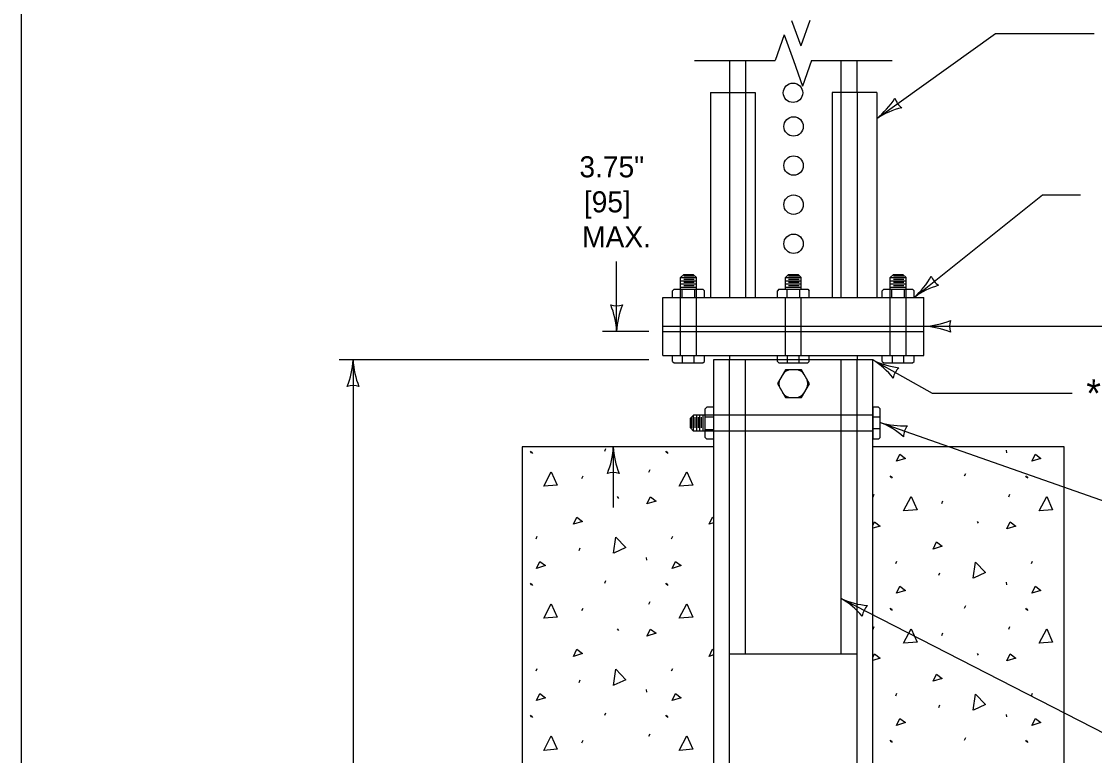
# Model space of a CAD drawing. Extents: x 49940 to 50043, y 49986 to 50011.
# Drawn here: x 49999.384 to 50002.443, y 49994.476 to 49996.57 of the extents above; entities that cross this region are included whole.
import ezdxf

# ---------------------------------------------------------------- set-up
doc = ezdxf.new("R2010")
doc.units = 0
for name, color, linetype in [('Level 1', 7, 'Continuous'), ('Level 2', 7, 'Continuous'), ('Level 3', 7, 'Continuous'), ('Level 4', 7, 'Continuous'), ('Level 6', 7, 'Continuous')]:
    doc.layers.add(name, color=color, linetype=linetype)

msp = doc.modelspace()

# ---------------------------------------------------------------- linework, layer by layer
at = {"layer": 'Level 1'}
for p, q in [((50001.3483, 49996.3674), (50001.3483, 49995.7829)), ((50001.3483, 49996.3674), (50001.4755, 49996.3674)), ((50001.4755, 49996.3674), (50001.4755, 49995.7829)), ((50001.695, 49996.3674), (50001.695, 49995.7829)), ((50001.8222, 49996.3674), (50001.695, 49996.3674)), ((50001.8222, 49996.3674), (50001.8222, 49995.7829)), ((50001.2719, 49995.8486), (50001.2628, 49995.8396)), ((50001.2628, 49995.8064), (50001.2628, 49995.8396)), ((50001.2628, 49995.8396), (50001.3082, 49995.8396)), ((50001.2628, 49995.8306), (50001.3082, 49995.8306)), ((50001.2719, 49995.8486), (50001.2991, 49995.8486)), ((50001.272, 49995.8442), (50001.3019, 49995.8442)), ((50001.272, 49995.8351), (50001.3019, 49995.8351)), ((50001.2991, 49995.8486), (50001.3082, 49995.8396)), ((50001.3082, 49995.8064), (50001.3082, 49995.8396)), ((50001.5709, 49995.8486), (50001.5618, 49995.8396)), ((50001.5618, 49995.8064), (50001.5618, 49995.8396)), ((50001.5618, 49995.8396), (50001.6073, 49995.8396)), ((50001.5618, 49995.8306), (50001.6073, 49995.8306)), ((50001.5709, 49995.8486), (50001.5982, 49995.8486)), ((50001.5711, 49995.8442), (50001.601, 49995.8442)), ((50001.5711, 49995.8351), (50001.601, 49995.8351)), ((50001.5982, 49995.8486), (50001.6073, 49995.8396)), ((50001.6073, 49995.8064), (50001.6073, 49995.8396)), ((50001.87, 49995.8486), (50001.8609, 49995.8396)), ((50001.8609, 49995.8064), (50001.8609, 49995.8396)), ((50001.8609, 49995.8396), (50001.9063, 49995.8396)), ((50001.8609, 49995.8306), (50001.9063, 49995.8306)), ((50001.87, 49995.8486), (50001.8972, 49995.8486)), ((50001.8701, 49995.8442), (50001.9, 49995.8442)), ((50001.8701, 49995.8351), (50001.9, 49995.8351)), ((50001.8972, 49995.8486), (50001.9063, 49995.8396)), ((50001.9063, 49995.8064), (50001.9063, 49995.8396)), ((50001.2445, 49995.8064), (50001.2401, 49995.8018)), ((50001.2401, 49995.7829), (50001.2401, 49995.8018)), ((50001.2445, 49995.8064), (50001.3264, 49995.8064)), ((50001.2628, 49995.8214), (50001.3082, 49995.8214)), ((50001.2628, 49995.8124), (50001.3082, 49995.8124)), ((50001.2667, 49995.8064), (50001.2667, 49995.784)), ((50001.272, 49995.826), (50001.3019, 49995.826)), ((50001.272, 49995.8169), (50001.3019, 49995.8169)), ((50001.3029, 49995.8064), (50001.3029, 49995.784)), ((50001.3264, 49995.8064), (50001.331, 49995.8018)), ((50001.331, 49995.7829), (50001.331, 49995.8018)), ((50001.5436, 49995.8064), (50001.539, 49995.8018)), ((50001.539, 49995.7829), (50001.539, 49995.8018)), ((50001.5436, 49995.8064), (50001.6254, 49995.8064)), ((50001.5618, 49995.8214), (50001.6073, 49995.8214)), ((50001.5618, 49995.8124), (50001.6073, 49995.8124)), ((50001.5659, 49995.8064), (50001.5659, 49995.784)), ((50001.5711, 49995.826), (50001.601, 49995.826)), ((50001.5711, 49995.8169), (50001.601, 49995.8169)), ((50001.6019, 49995.8064), (50001.6019, 49995.784)), ((50001.6254, 49995.8064), (50001.6299, 49995.8018)), ((50001.6299, 49995.7829), (50001.6299, 49995.8018)), ((50001.8427, 49995.8064), (50001.8381, 49995.8018)), ((50001.8381, 49995.7829), (50001.8381, 49995.8018)), ((50001.8427, 49995.8064), (50001.9245, 49995.8064)), ((50001.8609, 49995.8214), (50001.9063, 49995.8214)), ((50001.8609, 49995.8124), (50001.9063, 49995.8124)), ((50001.8648, 49995.8064), (50001.8648, 49995.784)), ((50001.8701, 49995.826), (50001.9, 49995.826)), ((50001.8701, 49995.8169), (50001.9, 49995.8169)), ((50001.901, 49995.8064), (50001.901, 49995.784)), ((50001.9245, 49995.8064), (50001.929, 49995.8018)), ((50001.929, 49995.7829), (50001.929, 49995.8018)), ((50001.2128, 49995.6169), (50001.2128, 49995.7829)), ((50001.2128, 49995.7829), (50001.5618, 49995.7829)), ((50001.5618, 49995.6169), (50001.5618, 49995.7829)), ((50001.5618, 49995.7829), (50001.6073, 49995.7829)), ((50001.6073, 49995.6169), (50001.6073, 49995.7829)), ((50001.6073, 49995.7829), (50001.9563, 49995.7829)), ((50001.9563, 49995.6169), (50001.9563, 49995.7829)), ((50001.2128, 49995.7004), (50001.9563, 49995.7004)), ((50001.2128, 49995.6855), (50001.9563, 49995.6855)), ((50001.2128, 49995.6169), (50001.5618, 49995.6169)), ((50001.2401, 49995.6002), (50001.2401, 49995.6169)), ((50001.2688, 49995.5958), (50001.2688, 49995.6164)), ((50001.3019, 49995.5958), (50001.3019, 49995.6164)), ((50001.331, 49995.6002), (50001.331, 49995.6169)), ((50001.4029, 49995.6169), (50001.4029, 49995.6046)), ((50001.539, 49995.6002), (50001.539, 49995.6169)), ((50001.5618, 49995.6169), (50001.6073, 49995.6169)), ((50001.5679, 49995.5958), (50001.5679, 49995.6164)), ((50001.601, 49995.5958), (50001.601, 49995.6164)), ((50001.6073, 49995.6169), (50001.9563, 49995.6169)), ((50001.6299, 49995.6002), (50001.6299, 49995.6169)), ((50001.7662, 49995.6169), (50001.7662, 49995.6046)), ((50001.8381, 49995.6002), (50001.8381, 49995.6169)), ((50001.8669, 49995.5958), (50001.8669, 49995.6164)), ((50001.9, 49995.5958), (50001.9, 49995.6164)), ((50001.929, 49995.6002), (50001.929, 49995.6169)), ((50001.2401, 49995.6002), (50001.2445, 49995.5958)), ((50001.2445, 49995.5958), (50001.3264, 49995.5958)), ((50001.3264, 49995.5958), (50001.331, 49995.6002)), ((50001.539, 49995.6002), (50001.5436, 49995.5958)), ((50001.5436, 49995.5958), (50001.6254, 49995.5958)), ((50001.6254, 49995.5958), (50001.6299, 49995.6002)), ((50001.8381, 49995.6002), (50001.8427, 49995.5958)), ((50001.8427, 49995.5958), (50001.9245, 49995.5958)), ((50001.9245, 49995.5958), (50001.929, 49995.6002)), ((50001.3332, 49995.4652), (50001.3379, 49995.4698)), ((50001.3332, 49995.3834), (50001.3332, 49995.4652)), ((50001.3568, 49995.4698), (50001.3379, 49995.4698)), ((50001.8278, 49995.4698), (50001.8111, 49995.4698)), ((50001.8111, 49995.4698), (50001.8111, 49995.3788)), ((50001.8324, 49995.4652), (50001.8278, 49995.4698)), ((50001.8324, 49995.3834), (50001.8324, 49995.4652)), ((50001.2909, 49995.438), (50001.3, 49995.447)), ((50001.2909, 49995.4106), (50001.2909, 49995.438)), ((50001.2955, 49995.4109), (50001.2955, 49995.4407)), ((50001.3332, 49995.447), (50001.3, 49995.447)), ((50001.3, 49995.4016), (50001.3, 49995.447)), ((50001.3045, 49995.4109), (50001.3045, 49995.4407)), ((50001.3091, 49995.4016), (50001.3091, 49995.447)), ((50001.3137, 49995.4109), (50001.3137, 49995.4407)), ((50001.3182, 49995.4016), (50001.3182, 49995.447)), ((50001.3229, 49995.4109), (50001.3229, 49995.4407)), ((50001.3273, 49995.4016), (50001.3273, 49995.447)), ((50001.3332, 49995.4418), (50001.3568, 49995.4418)), ((50001.8324, 49995.4407), (50001.8117, 49995.4407)), ((50001.2909, 49995.4106), (50001.3, 49995.4016)), ((50001.3332, 49995.4016), (50001.3, 49995.4016)), ((50001.3332, 49995.4055), (50001.3568, 49995.4055)), ((50001.8324, 49995.4076), (50001.8117, 49995.4076)), ((50001.3332, 49995.3834), (50001.3379, 49995.3788)), ((50001.3568, 49995.3788), (50001.3379, 49995.3788)), ((50001.8278, 49995.3788), (50001.8111, 49995.3788)), ((50001.8278, 49995.3788), (50001.8324, 49995.3834)), ((50001.3568, 49995.3566), (50000.8115, 49995.3566)), ((50000.8115, 49995.3566), (50000.8115, 49992.6303)), ((50000.8338, 49995.3445), (50000.8371, 49995.3396)), ((50000.8371, 49995.3426), (50000.8404, 49995.3376)), ((50001.0468, 49995.3445), (50001.0501, 49995.3518)), ((50001.2203, 49995.3445), (50001.2237, 49995.3396)), ((50001.2237, 49995.3426), (50001.2269, 49995.3376)), ((50002.3564, 49995.3566), (50001.8111, 49995.3566)), ((50002.1913, 49995.3468), (50002.192, 49995.3396)), ((50002.3564, 49992.6303), (50002.3564, 49995.3566)), ((50001.1727, 49995.2846), (50001.176, 49995.2919)), ((50002.0728, 49995.2736), (50002.0761, 49995.2808)), ((50000.9815, 49995.2661), (50000.9848, 49995.2734)), ((50001.8598, 49995.2736), (50001.863, 49995.2686)), ((50001.863, 49995.2718), (50001.8662, 49995.2668)), ((50002.2463, 49995.2736), (50002.2495, 49995.2686)), ((50002.2495, 49995.2718), (50002.2528, 49995.2668)), ((50001.8123, 49995.2137), (50001.8153, 49995.221)), ((50002.1986, 49995.2137), (50002.2019, 49995.221)), ((50001.0825, 49995.2143), (50001.0857, 49995.2095)), ((50002.0075, 49995.195), (50002.0106, 49995.2024)), ((50002.1084, 49995.1435), (50002.1115, 49995.1386)), ((50000.8508, 49995.0941), (50000.854, 49995.1014)), ((50001.2373, 49995.0941), (50001.2406, 49995.1014)), ((50000.9735, 49995.0611), (50000.9766, 49995.0684)), ((50001.1653, 49995.0408), (50001.166, 49995.0335)), ((50001.8768, 49995.0232), (50001.88, 49995.0305)), ((50002.2633, 49995.0232), (50002.2666, 49995.0305)), ((50001.0468, 49994.9675), (50001.0501, 49994.9747)), ((50001.9994, 49994.9901), (50002.0025, 49994.9973)), ((50002.1913, 49994.9699), (50002.192, 49994.9625)), ((50000.8338, 49994.9675), (50000.8371, 49994.9625)), ((50000.8371, 49994.9657), (50000.8404, 49994.9608)), ((50001.2203, 49994.9675), (50001.2237, 49994.9625)), ((50001.2237, 49994.9657), (50001.2269, 49994.9608)), ((50001.1727, 49994.9076), (50001.176, 49994.9149)), ((50000.9815, 49994.8891), (50000.9848, 49994.8964)), ((50001.8598, 49994.8964), (50001.863, 49994.8917)), ((50001.863, 49994.8946), (50001.8662, 49994.8898)), ((50002.0728, 49994.8964), (50002.0761, 49994.9039)), ((50002.2463, 49994.8964), (50002.2495, 49994.8917)), ((50002.2495, 49994.8946), (50002.2528, 49994.8898)), ((50001.0825, 49994.8374), (50001.0857, 49994.8326)), ((50001.8123, 49994.8367), (50001.8153, 49994.844)), ((50002.0075, 49994.8182), (50002.0106, 49994.8254)), ((50002.1986, 49994.8367), (50002.2019, 49994.844)), ((50002.1084, 49994.7665), (50002.1115, 49994.7616)), ((50000.8508, 49994.7171), (50000.854, 49994.7244)), ((50001.2373, 49994.7171), (50001.2406, 49994.7244)), ((50000.9735, 49994.684), (50000.9766, 49994.6914)), ((50001.1653, 49994.6638), (50001.166, 49994.6565)), ((50001.8768, 49994.6462), (50001.88, 49994.6535)), ((50002.2633, 49994.6462), (50002.2666, 49994.6535)), ((50001.9994, 49994.6132), (50002.0025, 49994.6204)), ((50000.8338, 49994.5904), (50000.8371, 49994.5857)), ((50000.8371, 49994.5886), (50000.8404, 49994.5839)), ((50001.0468, 49994.5904), (50001.0501, 49994.5978)), ((50001.2203, 49994.5904), (50001.2237, 49994.5857)), ((50001.2237, 49994.5886), (50001.2269, 49994.5839)), ((50002.1913, 49994.5931), (50002.192, 49994.5857)), ((50000.9815, 49994.5121), (50000.9848, 49994.5194)), ((50001.1727, 49994.5307), (50001.176, 49994.5379)), ((50001.8598, 49994.5196), (50001.863, 49994.5147)), ((50001.863, 49994.5177), (50001.8662, 49994.5129)), ((50002.0728, 49994.5196), (50002.0761, 49994.5268)), ((50002.2463, 49994.5196), (50002.2495, 49994.5147)), ((50002.2495, 49994.5177), (50002.2528, 49994.5129))]:
    msp.add_line(p, q, dxfattribs=at)
for points in [[(49999.3835, 49998.9992), (50016.7501, 49998.9992), (50016.7501, 49987.7988), (49999.3835, 49987.7988)], [(50001.539, 49995.537), (50001.5618, 49995.4973), (50001.6074, 49995.4971), (50001.6306, 49995.5366), (50001.6078, 49995.5762), (50001.5622, 49995.5765)]]:
    msp.add_lwpolyline(points, close=True, dxfattribs=at)
for points in [[(50001.4029, 49996.4587), (50001.4029, 49996.3674)], [(50001.7661, 49996.3674), (50001.7661, 49996.4587)], [(50001.8111, 49992.7713), (50001.8111, 49995.6046), (50001.3568, 49995.6046), (50001.3568, 49992.7713)], [(50001.8783, 49995.3154), (50001.8879, 49995.3356), (50001.9042, 49995.3234), (50001.8783, 49995.3154)], [(50002.2649, 49995.3154), (50002.2746, 49995.3356), (50002.2907, 49995.3234), (50002.2649, 49995.3154)], [(50000.8727, 49995.2442), (50000.8944, 49995.2854), (50000.9114, 49995.2474), (50000.8734, 49995.2442)], [(50001.2591, 49995.2442), (50001.281, 49995.2854), (50001.2978, 49995.2474), (50001.2599, 49995.2442)], [(50001.1671, 49995.1934), (50001.1768, 49995.2136), (50001.1929, 49995.2015), (50001.1671, 49995.1934)], [(50001.8985, 49995.1734), (50001.9203, 49995.2144), (50001.9372, 49995.1765), (50001.8992, 49995.1734)], [(50002.2851, 49995.1734), (50002.3069, 49995.2144), (50002.3238, 49995.1765), (50002.2859, 49995.1734)], [(50000.9574, 49995.1357), (50000.9672, 49995.1557), (50000.9833, 49995.1437), (50000.9574, 49995.1357)], [(50001.3441, 49995.1357), (50001.3537, 49995.1557), (50001.3568, 49995.1536)], [(50001.3568, 49995.1396), (50001.3441, 49995.1357)], [(50001.8111, 49995.1322), (50001.8161, 49995.1427), (50001.8323, 49995.1305), (50001.8111, 49995.124)], [(50002.1931, 49995.1226), (50002.2027, 49995.1427), (50002.2189, 49995.1305), (50002.1931, 49995.1226)], [(50001.0716, 49995.0528), (50001.0781, 49995.0989), (50001.1069, 49995.069), (50001.0724, 49995.053)], [(50001.9834, 49995.0648), (50001.9931, 49995.085), (50002.0092, 49995.0728), (50001.9834, 49995.0648)], [(50000.8524, 49995.0094), (50000.8621, 49995.0295), (50000.8782, 49995.0175), (50000.8524, 49995.0094)], [(50001.239, 49995.0094), (50001.2488, 49995.0295), (50001.2647, 49995.0175), (50001.239, 49995.0094)], [(50002.0976, 49994.9818), (50002.104, 49995.0278), (50002.1329, 49994.9982), (50002.0985, 49994.982)], [(50001.8783, 49994.9385), (50001.8879, 49994.9587), (50001.9042, 49994.9465), (50001.8783, 49994.9385)], [(50002.2649, 49994.9385), (50002.2746, 49994.9587), (50002.2907, 49994.9465), (50002.2649, 49994.9385)], [(50000.8727, 49994.8673), (50000.8944, 49994.9084), (50000.9114, 49994.8705), (50000.8734, 49994.8673)], [(50001.2591, 49994.8673), (50001.281, 49994.9084), (50001.2978, 49994.8705), (50001.2599, 49994.8673)], [(50001.1671, 49994.8164), (50001.1768, 49994.8365), (50001.1929, 49994.8245), (50001.1671, 49994.8164)], [(50001.8985, 49994.7964), (50001.9203, 49994.8376), (50001.9372, 49994.7995), (50001.8992, 49994.7964)], [(50002.2851, 49994.7964), (50002.3069, 49994.8376), (50002.3238, 49994.7995), (50002.2859, 49994.7964)], [(50000.9574, 49994.7587), (50000.9672, 49994.7789), (50000.9833, 49994.7668), (50000.9574, 49994.7587)], [(50001.3441, 49994.7587), (50001.3537, 49994.7789), (50001.3568, 49994.7766)], [(50001.3568, 49994.7627), (50001.3441, 49994.7587)], [(50001.8111, 49994.7552), (50001.8161, 49994.7657), (50001.8323, 49994.7536), (50001.8111, 49994.747)], [(50002.1931, 49994.7455), (50002.2027, 49994.7657), (50002.2189, 49994.7536), (50002.1931, 49994.7455)], [(50001.0716, 49994.6757), (50001.0781, 49994.7218), (50001.1069, 49994.692), (50001.0724, 49994.6761)], [(50001.9834, 49994.6878), (50001.9931, 49994.7081), (50002.0092, 49994.6959), (50001.9834, 49994.6878)], [(50000.8524, 49994.6324), (50000.8621, 49994.6526), (50000.8782, 49994.6405), (50000.8524, 49994.6324)], [(50001.239, 49994.6324), (50001.2488, 49994.6526), (50001.2647, 49994.6405), (50001.239, 49994.6324)], [(50002.0976, 49994.6048), (50002.104, 49994.6509), (50002.1329, 49994.6211), (50002.0985, 49994.6051)], [(50001.8783, 49994.5616), (50001.8879, 49994.5816), (50001.9042, 49994.5696), (50001.8783, 49994.5616)], [(50002.2649, 49994.5616), (50002.2746, 49994.5816), (50002.2907, 49994.5696), (50002.2649, 49994.5616)], [(50000.8727, 49994.4904), (50000.8944, 49994.5315), (50000.9114, 49994.4935), (50000.8734, 49994.4904)], [(50001.2591, 49994.4904), (50001.281, 49994.5315), (50001.2978, 49994.4935), (50001.2599, 49994.4904)]]:
    msp.add_lwpolyline(points, dxfattribs=at)
for centre in [(50001.5836, 49996.3666), (50001.5852, 49996.2706), (50001.5852, 49996.2706), (50001.5852, 49996.159), (50001.5852, 49996.159), (50001.5852, 49996.159), (50001.5852, 49996.0475), (50001.5852, 49995.9359)]:
    msp.add_circle(centre, 0.0277, dxfattribs=at)
for centre, start, end in [((50001.5777, 49995.5491), 89.696, 149.6971), ((50001.5919, 49995.549), 29.6985, 89.6961), ((50001.5705, 49995.5368), 149.6985, 209.6957), ((50001.5989, 49995.5367), 329.6973, 29.6966), ((50001.5776, 49995.5245), 209.697, 269.6988), ((50001.5918, 49995.5244), 269.6962, 329.6979)]:
    msp.add_arc(centre, 0.0273, start, end, dxfattribs=at)
at = {"layer": 'Level 3'}
for p, q in [((50001.8222, 49996.2931), (50002.1607, 49996.5362)), ((50002.1607, 49996.5362), (50002.442, 49996.5362)), ((50001.929, 49995.7829), (50002.2948, 49996.0759)), ((50002.2948, 49996.0759), (50002.403, 49996.0759)), ((50001.0806, 49995.6855), (50001.0806, 49995.8855)), ((50001.1728, 49995.6855), (50001.0406, 49995.6855)), ((50001.9563, 49995.7004), (50002.5777, 49995.7004)), ((50001.1728, 49995.6046), (50000.2891, 49995.6046)), ((50000.3291, 49995.6046), (50000.3291, 49992.7713)), ((50001.8111, 49995.6046), (50001.9804, 49995.5097)), ((50001.9804, 49995.5097), (50002.3798, 49995.5097)), ((50001.8324, 49995.426), (50002.496, 49995.1926)), ((50001.0711, 49995.3566), (50001.0711, 49995.1832)), ((50001.7207, 49994.9234), (50002.5779, 49994.4842))]:
    msp.add_line(p, q, dxfattribs=at)
for centre, radius, start, end in [((50001.6771, 49996.4755), 0.233, 308.5009, 327.7507), ((50001.9263, 49996.3679), 0.0548, 197.8124, 233.5347), ((50001.9443, 49996.1074), 0.2223, 103.1296, 123.3131), ((50001.7747, 49995.9575), 0.233, 311.4627, 330.7126), ((50002.0291, 49995.863), 0.0548, 200.7742, 236.4966), ((50002.0605, 49995.6037), 0.2223, 106.0914, 126.2749), ((50001.0806, 49995.8137), 0.0548, 252.1388, 287.8612), ((50000.8479, 49995.674), 0.233, 2.8273, 22.0772), ((50001.3027, 49995.6764), 0.2223, 157.456, 177.6395), ((50001.945, 49995.9331), 0.233, 272.7685, 292.0184), ((50002.0845, 49995.7003), 0.0548, 162.08, 197.8024), ((50001.9469, 49995.4783), 0.2223, 67.3972, 87.5807), ((50000.1069, 49995.6138), 0.2223, 337.456, 357.6395), ((50000.5618, 49995.6161), 0.233, 182.8273, 202.0772), ((50001.6945, 49995.4153), 0.2223, 38.1835, 58.367), ((50001.9148, 49995.8132), 0.233, 243.5548, 262.8046), ((50001.9229, 49995.5419), 0.0548, 132.8663, 168.5887), ((50000.3291, 49995.4764), 0.0548, 72.1388, 107.8612), ((50001.75, 49995.2195), 0.2223, 48.0787, 68.2623), ((50001.8987, 49995.6494), 0.233, 253.45, 272.6999), ((50001.9533, 49995.3835), 0.0548, 142.7616, 178.4839), ((50000.8489, 49995.3658), 0.2223, 337.456, 357.6395), ((50001.3038, 49995.3681), 0.233, 182.8273, 202.0772), ((50001.0711, 49995.2284), 0.0548, 72.1388, 107.8612), ((50001.6112, 49994.7298), 0.2223, 40.3296, 60.5131), ((50001.8166, 49995.1357), 0.233, 245.7009, 264.9508), ((50001.8348, 49994.8649), 0.0548, 135.0124, 170.7348)]:
    msp.add_arc(centre, radius, start, end, dxfattribs=at)
at = {"layer": 'Level 4'}
for p, q in [((50001.2628, 49995.6169), (50001.2628, 49995.8064)), ((50001.3082, 49995.6169), (50001.3082, 49995.8064)), ((50001.8609, 49995.6169), (50001.8609, 49995.8064)), ((50001.9063, 49995.6169), (50001.9063, 49995.8064)), ((50001.4029, 49992.7713), (50001.4029, 49995.6046)), ((50001.4482, 49994.7661), (50001.4482, 49995.6046)), ((50001.7207, 49994.7661), (50001.7207, 49995.6046)), ((50001.7662, 49992.7713), (50001.7662, 49995.6046)), ((50001.8111, 49995.447), (50001.3332, 49995.447)), ((50001.8111, 49995.4016), (50001.3332, 49995.4016)), ((50001.4029, 49994.7661), (50001.7662, 49994.7661))]:
    msp.add_line(p, q, dxfattribs=at)
for points in [[(50001.4482, 49996.4587), (50001.4482, 49995.7829)], [(50001.7207, 49995.7829), (50001.7207, 49996.4587)], [(50001.4029, 49996.3674), (50001.4029, 49995.7829)], [(50001.7661, 49996.3674), (50001.7661, 49995.7829)]]:
    msp.add_lwpolyline(points, dxfattribs=at)
at = {"layer": 'Level 6'}
for p, q in [((50001.5796, 49996.5734), (50001.6055, 49996.5003)), ((50001.6314, 49996.5734), (50001.6055, 49996.5003)), ((50001.5586, 49996.5318), (50001.5327, 49996.4587)), ((50001.5586, 49996.5318), (50001.5845, 49996.4587)), ((50001.3029, 49996.4587), (50001.5327, 49996.4587)), ((50001.5845, 49996.4587), (50001.6104, 49996.3856)), ((50001.6363, 49996.4587), (50001.6104, 49996.3856)), ((50001.6363, 49996.4587), (50001.8661, 49996.4587))]:
    msp.add_line(p, q, dxfattribs=at)

# ---------------------------------------------------------------- texts
at = {"layer": 'Level 2'}
for s, p in [('3.75"', (50000.9745, 49996.1255)), ('[95]', (50000.9873, 49996.0255)), ('MAX.', (50000.9823, 49995.9255))]:
    msp.add_text(s, height=0.06, dxfattribs=at).set_placement(p)
msp.add_text('*', height=0.08, rotation=359.5, dxfattribs=at).set_placement((50002.4194, 49995.4697))

doc.saveas('drawing.dxf')
